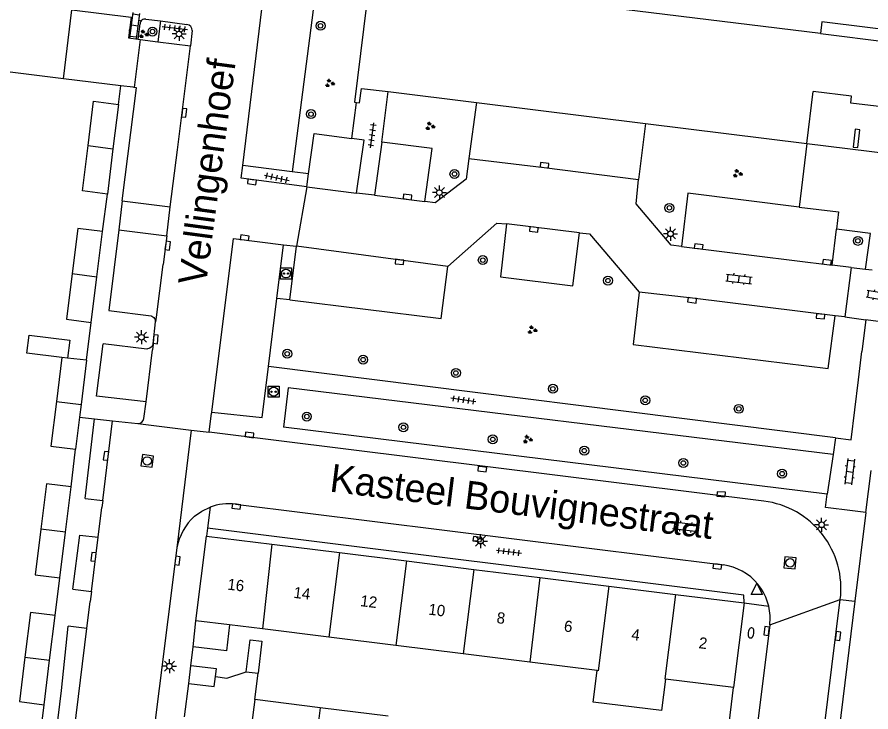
# Model space of a CAD drawing. Extents: x 131000 to 133014, y 396499 to 399001.
# Drawn here: x 131900.8 to 131977, y 396847.4 to 396909.4 of the extents above; entities that cross this region are included whole.
import ezdxf

# ---------------------------------------------------------------- set-up
doc = ezdxf.new("R2010")
doc.units = 0
for name, color, linetype in [('gg-afsc-muur', 7, 'Continuous'), ('gg-anno-huisnummerreeks BGT', 7, 'Continuous'), ('gg-anno-openbare ruimte label', 7, 'Continuous'), ('gg-bbg-bijgebouw', 7, 'Continuous'), ('gg-bbg-gedigitaliseerde bijgebouw', 7, 'Continuous'), ('gg-bbg-hoofdgebouw', 7, 'Continuous'), ('gg-bbg-luifel en loopbrug', 7, 'Continuous'), ('gg-bbg-onder overbouw', 7, 'Continuous'), ('gg-bbg-pand overbouw', 7, 'Continuous'), ('gg-bbg-pilaar onder overbouw', 7, 'Continuous'), ('gg-bbg-tussenscheiding', 7, 'Continuous'), ('gg-knt-verharding', 7, 'Continuous'), ('gg-knt-verharding nz', 7, 'Continuous'), ('gt-grn-weggrens', 7, 'Continuous'), ('gt-symb-boom', 7, 'Continuous'), ('gt-symb-brandkraan', 7, 'Continuous'), ('gt-symb-groenvak', 7, 'Continuous'), ('gt-symb-klinker verharding', 7, 'Continuous'), ('gt-symb-kolk', 7, 'Continuous'), ('gt-symb-laadpunt elektrisch vervoer', 7, 'Continuous'), ('gt-symb-lichtmast', 7, 'Continuous'), ('gt-symb-rioolschacht', 7, 'Continuous'), ('gt-symb-tegel verharding', 7, 'Continuous'), ('gt-symb-waterafsluiter', 7, 'Continuous')]:
    doc.layers.add(name, color=color, linetype=linetype)

# ---------------------------------------------------------------- blocks, each defined once
blk = doc.blocks.new('gt0-KL1')
at = {"layer": 'gt-symb-klinker verharding'}
for p, q in [((-1.15, 0.3), (1.15, 0.3)), ((-1, -0.3), (-1, 0.3)), ((-0.5, 0.3), (-0.5, 0.45)), ((0, -0.3), (0, 0.3)), ((0.5, 0.3), (0.5, 0.45)), ((1, -0.3), (1, 0.3)), ((-1.15, -0.3), (1.15, -0.3)), ((-0.5, -0.45), (-0.5, -0.3)), ((0.5, -0.45), (0.5, -0.3))]:
    blk.add_line(p, q, dxfattribs=at)
blk = doc.blocks.new('gt0-WAFSL')
at = {"layer": 'gt-symb-waterafsluiter'}
for p, q in [((-0.5, -0.333), (0, 0.667)), ((0, 0.667), (0.5, -0.333)), ((0.5, -0.333), (-0.5, -0.333))]:
    blk.add_line(p, q, dxfattribs=at)
blk = doc.blocks.new('gt0-KOLK')
at = {"layer": 'gt-symb-kolk'}
blk.add_lwpolyline([(0, 0), (0.375, 0), (0.375, 0.4), (-0.375, 0.4), (-0.375, 0), (0, 0)], dxfattribs=at)
blk = doc.blocks.new('gt0-BOOM')
at = {"layer": 'gt-symb-boom'}
for radius in [0.4, 0.2]:
    blk.add_circle((0, 0), radius, dxfattribs=at)
blk = doc.blocks.new('gt0-LMAST')
at = {"layer": 'gt-symb-lichtmast'}
for p, q in [((-0.182, 0.173), (-0.447, 0.438)), ((-0.005, 0.246), (-0.005, 0.621)), ((0.172, 0.173), (0.437, 0.438)), ((-0.255, -0.004), (-0.63, -0.004)), ((-0.182, -0.181), (-0.447, -0.446)), ((-0.005, -0.254), (-0.005, -0.629)), ((0.437, -0.446), (0.172, -0.181)), ((0.245, -0.004), (0.62, -0.004))]:
    blk.add_line(p, q, dxfattribs=at)
blk.add_circle((-0.005, -0.004), 0.25, dxfattribs=at)
blk = doc.blocks.new('gt0-GRVAK')
at = {"layer": 'gt-symb-groenvak'}
for p, q in [((-0.11, 0.189), (-0.228, 0.24)), ((-0.182, 0.153), (0.088, 0.153)), ((-0.091, 0.211), (-0.156, 0.322)), ((-0.047, 0.214), (-0.047, 0.393)), ((-0.004, 0.211), (0.061, 0.322)), ((0.015, 0.189), (0.133, 0.24)), ((0.262, -0.052), (0.197, 0.059)), ((0.305, -0.049), (0.305, 0.13)), ((0.349, -0.052), (0.414, 0.059)), ((-0.245, -0.228), (-0.363, -0.177)), ((-0.318, -0.264), (-0.047, -0.264)), ((-0.226, -0.206), (-0.291, -0.095)), ((-0.183, -0.203), (-0.183, -0.024)), ((-0.139, -0.206), (-0.074, -0.095)), ((-0.12, -0.228), (-0.002, -0.177)), ((0.243, -0.074), (0.125, -0.023)), ((0.17, -0.11), (0.441, -0.11)), ((0.368, -0.074), (0.486, -0.023))]:
    blk.add_line(p, q, dxfattribs=at)
blk = doc.blocks.new('gt0-TEG1')
at = {"layer": 'gt-symb-tegel verharding'}
for p, q in [((-1.125, 0), (1.125, 0)), ((-0.9, -0.25), (-0.9, 0.25)), ((-0.45, -0.25), (-0.45, 0.25)), ((0, -0.25), (0, 0.25)), ((0.45, -0.25), (0.45, 0.25)), ((0.9, -0.25), (0.9, 0.25))]:
    blk.add_line(p, q, dxfattribs=at)
blk = doc.blocks.new('gt0-LEV')
at = {"layer": 'gt-symb-laadpunt elektrisch vervoer'}
blk.add_lwpolyline([(-0.486, 0.501), (0.486, 0.501), (0.486, -0.499), (-0.486, -0.499)], close=True, dxfattribs=at)
for centre, radius in [((0, 0), 0.393), ((-0.186, 0), 0.0566), ((0.186, 0), 0.0566)]:
    blk.add_circle(centre, radius, dxfattribs=at)
blk = doc.blocks.new('gt0-RS')
at = {"layer": 'gt-symb-rioolschacht'}
blk.add_lwpolyline([(-0.5, -0.5), (0.5, -0.5), (0.5, 0.5), (-0.5, 0.5)], close=True, dxfattribs=at)
blk.add_circle((0, 0), 0.375, dxfattribs=at)
blk = doc.blocks.new('gt0-BR')
at = {"layer": 'gt-symb-brandkraan'}
for centre, radius, start, end in [((-0.244, 0), 0.206, 107.56694, 252.43307), ((0.599, -2.664), 3, 106.89205, 107.56694), ((0, -0.691), 0.938, 73.10799, 106.89205), ((-0.599, -2.664), 3, 72.43309, 73.10799), ((0.244, 0), 0.206, 287.56695, 72.43309), ((0.599, 2.664), 3, 252.43307, 253.10797), ((0, 0.691), 0.938, 253.10797, 286.89206), ((-0.599, 2.664), 3, 286.89206, 287.56695)]:
    blk.add_arc(centre, radius, start, end, dxfattribs=at)

msp = doc.modelspace()

# ---------------------------------------------------------------- linework, layer by layer
at = {"layer": 'gg-afsc-muur'}
for p, q in [((131916.339, 396851.519), (131916.53, 396853.224)), ((131964.09, 396844.34), (131964.75, 396849.58))]:
    msp.add_line(p, q, dxfattribs=at)
at = {"layer": 'gg-bbg-bijgebouw'}
for p, q in [((131909.87, 396901.55), (131909.386, 396897.616)), ((131909.386, 396897.616), (131908.89, 396893.58)), ((131907.957, 396886.204), (131908.46, 396890.24)), ((131907.45, 396882.13), (131907.957, 396886.204)), ((131904.82, 396879.01), (131904.34, 396875.091)), ((131905.332, 396878.952), (131904.82, 396879.01)), ((131907.03, 396878.76), (131905.332, 396878.952)), ((131907.03, 396878.76), (131906.542, 396874.813)), ((131906.542, 396874.813), (131906.404, 396873.697)), ((131906.404, 396873.697), (131906.05, 396870.84)), ((131905.152, 396863.428), (131905.65, 396867.47)), ((131904.65, 396859.36), (131905.152, 396863.428)), ((131903.741, 396852.024), (131904.23, 396855.99)), ((131903.25, 396848.05), (131903.741, 396852.024)), ((131921.256, 396850.985), (131922.325, 396850.86)), ((131915.77, 396846.96), (131916.163, 396849.953))]:
    msp.add_line(p, q, dxfattribs=at)
for points in [[(131907.174, 396897.891), (131907.66, 396901.85), (131909.87, 396901.55)], [(131908.89, 396893.58), (131906.68, 396893.87), (131907.174, 396897.891)], [(131908.46, 396890.24), (131906.26, 396890.52), (131905.757, 396886.482)], [(131905.757, 396886.482), (131905.25, 396882.41), (131907.45, 396882.13)], [(131904.34, 396875.091), (131903.85, 396871.09), (131906.05, 396870.84)], [(131905.65, 396867.47), (131903.45, 396867.73), (131902.953, 396863.703)], [(131902.953, 396863.703), (131902.45, 396859.62), (131904.65, 396859.36)], [(131904.23, 396855.99), (131902.02, 396856.28), (131901.529, 396852.301)], [(131901.529, 396852.301), (131901.04, 396848.34), (131903.25, 396848.05)], [(131918.53, 396850.566), (131919.538, 396850.432), (131921.256, 396850.985)], [(131916.163, 396849.953), (131918.429, 396849.669), (131918.53, 396850.566)]]:
    msp.add_lwpolyline(points, dxfattribs=at)
at = {"layer": 'gg-bbg-gedigitaliseerde bijgebouw'}
for p, q in [((131922.029, 396848.527), (131922.325, 396850.86)), ((131927.877, 396847.785), (131922.029, 396848.527)), ((131933.934, 396847.016), (131927.877, 396847.785))]:
    msp.add_line(p, q, dxfattribs=at)
at = {"layer": 'gg-bbg-hoofdgebouw'}
for p, q in [((131972.495, 396907.878), (131978.651, 396907.123)), ((131911.82, 396907.35), (131911.27, 396903.08)), ((131911.622, 396907.376), (131911.82, 396907.35)), ((131904.979, 396903.851), (131899.51, 396904.52)), ((131910.08, 396903.226), (131904.979, 396903.851)), ((131911.183, 396903.091), (131910.08, 396903.226)), ((131911.27, 396903.08), (131911.183, 396903.091)), ((131933.935, 396902.705), (131941.81, 396901.73)), ((131941.81, 396901.73), (131956.874, 396899.863)), ((131956.874, 396899.863), (131971.27, 396898.08)), ((131916.79, 396855.54), (131917.72, 396863.08)), ((131917.72, 396863.08), (131923.57, 396862.353)), ((131923.57, 396862.353), (131929.584, 396861.606)), ((131929.584, 396861.606), (131935.558, 396860.864)), ((131935.558, 396860.864), (131941.59, 396860.114)), ((131941.59, 396860.114), (131947.467, 396859.384)), ((131947.467, 396859.384), (131953.602, 396858.622)), ((131953.602, 396858.622), (131959.557, 396857.882)), ((131959.557, 396857.882), (131965.69, 396857.12)), ((131965.69, 396857.12), (131964.75, 396849.58)), ((131919.794, 396855.167), (131916.79, 396855.54)), ((131922.712, 396854.805), (131919.794, 396855.167)), ((131928.653, 396854.067), (131922.712, 396854.805)), ((131934.616, 396853.326), (131928.653, 396854.067)), ((131940.638, 396852.579), (131934.616, 396853.326)), ((131946.557, 396851.844), (131940.638, 396852.579)), ((131952.569, 396851.097), (131946.557, 396851.844)), ((131964.75, 396849.58), (131958.66, 396850.34))]:
    msp.add_line(p, q, dxfattribs=at)
for points in [[(131932.265, 396912.63), (131930.93, 396901.76), (131931.112, 396901.74)], [(131972.495, 396907.878), (131932.29, 396912.83), (131932.265, 396912.63)], [(131905.733, 396910.007), (131911, 396909.36), (131910.77, 396907.49), (131911.622, 396907.376)], [(131931.112, 396901.74), (131931.39, 396901.71), (131931.55, 396903), (131933.935, 396902.705)], [(131958.66, 396850.34), (131958.31, 396847.53), (131952.219, 396848.288), (131952.569, 396851.097)]]:
    msp.add_lwpolyline(points, dxfattribs=at)
at = {"layer": 'gg-bbg-luifel en loopbrug'}
for p, q in [((131916.53, 396853.224), (131916.79, 396855.54)), ((131916.163, 396849.953), (131916.339, 396851.519))]:
    msp.add_line(p, q, dxfattribs=at)
for points in [[(131904.82, 396879.01), (131901.704, 396879.397), (131901.901, 396880.989), (131905.529, 396880.539), (131905.332, 396878.952)], [(131919.794, 396855.167), (131919.506, 396852.853), (131916.53, 396853.224)], [(131921.256, 396850.985), (131921.612, 396853.839), (131922.68, 396853.706), (131922.325, 396850.86)], [(131918.53, 396850.566), (131918.613, 396851.235), (131916.339, 396851.519)]]:
    msp.add_lwpolyline(points, dxfattribs=at)
at = {"layer": 'gg-bbg-onder overbouw'}
msp.add_line((131971.27, 396898.08), (131971.844, 396902.729), dxfattribs=at)
msp.add_lwpolyline([(131978.651, 396907.123), (131977.967, 396901.339), (131975.2, 396901.671), (131975.263, 396902.317), (131971.844, 396902.729)], dxfattribs=at)
at = {"layer": 'gg-bbg-pand overbouw'}
msp.add_line((131971.27, 396898.08), (131980.149, 396896.98), dxfattribs=at)
at = {"layer": 'gg-bbg-pilaar onder overbouw'}
msp.add_lwpolyline([(131976.015, 396899.313), (131975.586, 396899.351), (131975.397, 396897.765), (131975.826, 396897.727), (131976.015, 396899.313)], dxfattribs=at)
at = {"layer": 'gg-bbg-tussenscheiding'}
for p, q in [((131904.979, 396903.851), (131905.733, 396910.007)), ((131907.174, 396897.891), (131909.386, 396897.616)), ((131905.757, 396886.482), (131907.957, 396886.204)), ((131904.34, 396875.091), (131906.542, 396874.813)), ((131905.152, 396863.428), (131902.953, 396863.703)), ((131923.57, 396862.353), (131922.712, 396854.805)), ((131929.584, 396861.606), (131928.653, 396854.067)), ((131935.558, 396860.864), (131934.616, 396853.326)), ((131941.59, 396860.114), (131940.638, 396852.579)), ((131947.467, 396859.384), (131946.557, 396851.844)), ((131901.529, 396852.301), (131903.741, 396852.024)), ((131922.029, 396848.527), (131921.736, 396846.222)), ((131927.877, 396847.785), (131927.595, 396845.497))]:
    msp.add_line(p, q, dxfattribs=at)
for points in [[(131953.602, 396858.622), (131952.668, 396851.085), (131952.569, 396851.097)], [(131959.557, 396857.882), (131958.622, 396850.345), (131958.66, 396850.34)]]:
    msp.add_lwpolyline(points, dxfattribs=at)
at = {"layer": 'gg-knt-verharding'}
for p, q in [((131927.332, 396910.69), (131925.383, 396895.572)), ((131911.622, 396907.376), (131911.804, 396908.744)), ((131912.332, 396909.177), (131913.63, 396909.008)), ((131913.63, 396909.008), (131913.394, 396907.15)), ((131913.63, 396909.008), (131915.99, 396908.7)), ((131916.46, 396908.15), (131916.289, 396906.783)), ((131911.82, 396907.35), (131913.394, 396907.15)), ((131913.394, 396907.15), (131916.289, 396906.783)), ((131909.87, 396901.55), (131910.08, 396903.226)), ((131933.361, 396898.213), (131933.935, 396902.705)), ((131930.685, 396898.527), (131931.112, 396901.74)), ((131941.81, 396901.73), (131941.134, 396896.741)), ((131956.874, 396899.863), (131956.262, 396894.886)), ((131933.361, 396898.213), (131932.706, 396893.467)), ((131971.27, 396898.08), (131970.597, 396892.414)), ((131925.383, 396895.572), (131920.965, 396896.117)), ((131926.831, 396895.393), (131925.383, 396895.572)), ((131926.669, 396894.222), (131926.831, 396895.393)), ((131908.46, 396890.24), (131908.89, 396893.58)), ((131932.706, 396893.467), (131931.114, 396893.654)), ((131960.67, 396893.643), (131960.089, 396888.903)), ((131970.597, 396892.414), (131960.67, 396893.643)), ((131910.213, 396892.985), (131909.907, 396890.389)), ((131973.545, 396887.237), (131973.912, 396890.433)), ((131924.002, 396884.267), (131924.596, 396889.063)), ((131924.596, 396889.063), (131925.77, 396888.923)), ((131925.168, 396884.146), (131925.77, 396888.923)), ((131975.234, 396887.031), (131973.545, 396887.237)), ((131975.234, 396887.031), (131974.674, 396882.626)), ((131975.234, 396887.031), (131976.504, 396886.88)), ((131976.504, 396886.88), (131977.111, 396886.808)), ((131923.25, 396878.192), (131924.002, 396884.267)), ((131925.168, 396884.146), (131924.002, 396884.267)), ((131974.674, 396882.626), (131973.793, 396882.732)), ((131907.03, 396878.76), (131907.45, 396882.13)), ((131913.165, 396882.192), (131912.949, 396880.211)), ((131974.674, 396882.626), (131976.54, 396882.364)), ((131976.54, 396882.364), (131976.173, 396879.533)), ((131973.823, 396871.844), (131923.25, 396878.192)), ((131925.011, 396876.3), (131924.609, 396872.799)), ((131973.613, 396870.364), (131925.011, 396876.3)), ((131912.15, 396873.56), (131912.335, 396875.043)), ((131906.902, 396866.441), (131907.731, 396873.533)), ((131907.731, 396873.533), (131909.36, 396873.35)), ((131917.97, 396872.34), (131918.181, 396874.033)), ((131909.36, 396873.35), (131911.61, 396873.12)), ((131973.09, 396866.81), (131924.609, 396872.799)), ((131967.44, 396866.2), (131917.97, 396872.34)), ((131973.823, 396871.844), (131973.613, 396870.364)), ((131905.65, 396867.47), (131906.05, 396870.84)), ((131973.613, 396870.364), (131973.09, 396866.81)), ((131976.553, 396865.181), (131977.02, 396868.94)), ((131906.902, 396866.441), (131908.48, 396866.246)), ((131908.48, 396866.246), (131908.406, 396865.644)), ((131920.32, 396865.93), (131963.8, 396860.51)), ((131908.076, 396862.977), (131908.406, 396865.644)), ((131976.553, 396865.181), (131975.362, 396865.326)), ((131976.553, 396865.181), (131975.571, 396857.277)), ((131917.82, 396863.8), (131917.72, 396863.08)), ((131965.65, 396857.81), (131917.82, 396863.8)), ((131904.23, 396855.99), (131904.65, 396859.36)), ((131905.814, 396858.348), (131907.476, 396858.143)), ((131907.476, 396858.143), (131907.366, 396857.255)), ((131965.69, 396857.12), (131965.65, 396857.81)), ((131907.069, 396854.851), (131907.366, 396857.255)), ((131975.571, 396857.277), (131969.607, 396809.264)), ((131907.069, 396854.851), (131905.396, 396855.063)), ((131967.97, 396855.16), (131956.333, 396761.517)), ((131902.84, 396844.67), (131903.25, 396848.05))]:
    msp.add_line(p, q, dxfattribs=at)
for points in [[(131985.084, 396907.391), (131972.623, 396908.922), (131972.495, 396907.878)], [(131910.213, 396892.985), (131911.476, 396903.055), (131911.27, 396903.08)], [(131926.831, 396895.393), (131927.326, 396898.962), (131930.685, 396898.527)], [(131931.114, 396893.654), (131931.796, 396898.383), (131930.685, 396898.527)], [(131937.198, 396892.907), (131937.851, 396897.644), (131933.361, 396898.213)], [(131941.134, 396896.741), (131940.886, 396894.915), (131938.115, 396892.794), (131937.198, 396892.907)], [(131926.669, 396894.222), (131920.812, 396894.979), (131920.965, 396896.117)], [(131960.089, 396888.903), (131959.188, 396889.018), (131956.041, 396892.715), (131956.262, 396894.886)], [(131970.597, 396892.414), (131974.091, 396891.982), (131973.912, 396890.433)], [(131909.907, 396890.389), (131909.026, 396883.197), (131912.781, 396882.716), (131912.858, 396882.694), (131912.953, 396882.645), (131913.035, 396882.576), (131913.097, 396882.495), (131913.147, 396882.384), (131913.163, 396882.313), (131913.165, 396882.192)], [(131939.246, 396887.112), (131943.62, 396890.987), (131944.501, 396890.929)], [(131944.501, 396890.929), (131943.945, 396886.205), (131950.408, 396885.398), (131951.01, 396890.132)], [(131976.504, 396886.88), (131976.966, 396890.049), (131973.912, 396890.433)], [(131951.01, 396890.132), (131951.889, 396890.021), (131956.336, 396884.816)], [(131925.168, 396884.146), (131938.667, 396882.47), (131939.246, 396887.112)], [(131956.336, 396884.816), (131955.791, 396880.173), (131973.193, 396878.02), (131973.793, 396882.732)], [(131912.335, 396875.043), (131907.927, 396875.567), (131908.527, 396880.232)], [(131912.949, 396880.211), (131912.92, 396880.113), (131912.873, 396880.022), (131912.792, 396879.922), (131912.686, 396879.84), (131912.585, 396879.793), (131912.478, 396879.766), (131912.395, 396879.76), (131908.527, 396880.232)], [(131973.823, 396871.844), (131975.242, 396871.666), (131975.895, 396877.014), (131976.173, 396879.533)], [(131918.192, 396874.125), (131922.688, 396873.646), (131923.25, 396878.192)], [(131975.362, 396865.326), (131972.945, 396865.619), (131973.09, 396866.81)], [(131916.67, 396864.86), (131917.326, 396865.316), (131918.048, 396865.657)], [(131905.814, 396858.348), (131906.446, 396863.16), (131908.076, 396862.977)], [(131915.078, 396862.023), (131912.709, 396843.107), (131911.975, 396836.971), (131903.307, 396767.778)], [(131962.292, 396760.73), (131962.44, 396762.109), (131974.26, 396857.44)], [(131904.344, 396845.674), (131904.802, 396849.313), (131905.396, 396855.063)]]:
    msp.add_lwpolyline(points, dxfattribs=at)
for centre, radius, start, end in [((131912.265, 396908.72), 0.462, 81.64961, 177.05909), ((131915.909, 396908.155), 0.551, 359.45226, 81.57853), ((131911.654, 396873.617), 0.499, 264.95317, 353.39414), ((131919.748, 396861.098), 4.866, 83.25104, 110.45241), ((131966.478, 396858.415), 7.844, 37.93913, 82.95453), ((131920.153, 396861.04), 5.169, 132.35973, 169.04181), ((131966.477, 396858.416), 7.844, 352.84979, 37.93119), ((131963.205, 396855.75), 4.797, 39.32694, 82.87657), ((131963.206, 396855.745), 4.799, 13.2818, 39.37528), ((131963.236, 396855.746), 4.77, 352.94585, 13.36117)]:
    msp.add_arc(centre, radius, start, end, dxfattribs=at)
at = {"layer": 'gg-knt-verharding nz'}
for p, q in [((131915.135, 396897.521), (131916.289, 396906.783)), ((131914.504, 396892.451), (131915.135, 396897.521)), ((131926.669, 396894.222), (131931.114, 396893.654)), ((131932.706, 396893.467), (131937.198, 396892.907)), ((131910.213, 396892.985), (131914.504, 396892.451)), ((131914.181, 396889.855), (131914.504, 396892.451)), ((131909.907, 396890.389), (131914.181, 396889.855)), ((131951.01, 396890.132), (131944.501, 396890.929)), ((131914.181, 396889.855), (131913.861, 396887.296)), ((131939.246, 396887.112), (131925.77, 396888.923)), ((131960.089, 396888.903), (131973.545, 396887.237)), ((131913.277, 396882.603), (131913.861, 396887.296)), ((131912.335, 396875.043), (131912.914, 396879.694)), ((131918.192, 396874.125), (131918.181, 396874.033)), ((131908.48, 396866.246), (131909.36, 396873.35)), ((131907.476, 396858.143), (131908.076, 396862.977)), ((131905.364, 396841.081), (131907.069, 396854.851))]:
    msp.add_line(p, q, dxfattribs=at)
for points in [[(131920.965, 396896.117), (131922.8, 396911.3), (131927.332, 396910.69)], [(131941.134, 396896.741), (131947.854, 396895.945), (131956.262, 396894.886)], [(131918.192, 396874.125), (131920.127, 396889.615), (131924.596, 396889.063)], [(131973.793, 396882.732), (131961.069, 396884.305), (131956.336, 396884.816)], [(131913.165, 396882.192), (131913.225, 396882.184), (131913.277, 396882.603)], [(131912.949, 396880.211), (131912.978, 396880.208), (131912.914, 396879.694)]]:
    msp.add_lwpolyline(points, dxfattribs=at)
at = {"layer": 'gt-grn-weggrens'}
for p, q in [((131926.669, 396894.222), (131925.77, 396888.923)), ((131978.544, 396882.106), (131976.54, 396882.364)), ((131906.404, 396873.697), (131907.731, 396873.533)), ((131911.61, 396873.12), (131916.367, 396872.537)), ((131916.367, 396872.537), (131915.078, 396862.023)), ((131916.367, 396872.537), (131917.97, 396872.34)), ((131918.048, 396865.657), (131917.82, 396863.8)), ((131965.69, 396857.12), (131967.877, 396856.848)), ((131967.97, 396855.16), (131974.26, 396857.44)), ((131974.26, 396857.44), (131975.571, 396857.277))]:
    msp.add_line(p, q, dxfattribs=at)

# ---------------------------------------------------------------- block references
at = {"layer": 'gt-symb-boom'}
for p in [(131927.902, 396908.579), (131912.913, 396908.062), (131927.049, 396900.703), (131939.848, 396895.36), (131959.019, 396892.345), (131975.832, 396889.403), (131942.375, 396887.687), (131953.536, 396885.861), (131931.703, 396878.811), (131939.973, 396877.629), (131948.627, 396876.216), (131956.863, 396875.183), (131965.21, 396874.429), (131926.679, 396873.739), (131935.296, 396872.786), (131943.265, 396871.704), (131951.425, 396870.696), (131960.26, 396869.604), (131969.073, 396868.643)]:
    msp.add_blockref('gt0-BOOM', p, dxfattribs=at)
at = {"layer": 'gt-symb-boom', "rotation": -7.352379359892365}
msp.add_blockref('gt0-BOOM', (131924.931, 396879.336), dxfattribs=at)
at = {"layer": 'gt-symb-brandkraan', "rotation": 81.43241009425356}
msp.add_blockref('gt0-BR', (131966.299, 396854.447), dxfattribs=at)
at = {"layer": 'gt-symb-groenvak'}
for p in [(131912.119, 396907.825), (131928.714, 396903.451), (131937.662, 396899.628), (131965.087, 396895.407), (131946.769, 396881.455), (131946.364, 396871.704)]:
    msp.add_blockref('gt0-GRVAK', p, dxfattribs=at)
at = {"layer": 'gt-symb-klinker verharding'}
for p, rotation in [((131911.328, 396908.584), 82.59081596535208), ((131965.228, 396886.005), -6.719879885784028), ((131977.751, 396884.514), -9.500010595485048), ((131975.095, 396868.825), -96.14399576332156), ((131960.487, 396863.922), -7.068140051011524)]:
    msp.add_blockref('gt0-KL1', p, dxfattribs=dict(at, rotation=rotation))
at = {"layer": 'gt-symb-kolk'}
for p, rotation in [((131915.546, 396900.843), -96.7767828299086), ((131947.853, 396895.945), -6.776782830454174), ((131921.804, 396894.851), 172.64762064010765), ((131935.636, 396893.118), -7.295560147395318), ((131946.954, 396890.62), 173.10945167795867), ((131921.119, 396889.487), -7.352379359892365), ((131914.075, 396889.008), -97.12001147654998), ((131961.606, 396888.709), -7.125016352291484), ((131934.97, 396887.724), 173.45090842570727), ((131973.054, 396887.302), -7.004259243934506), ((131961.068, 396884.305), 172.9957407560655), ((131972.51, 396882.871), 174.8366931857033), ((131912.997, 396880.648), -95.70657835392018), ((131921.537, 396871.9), -7.295560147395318), ((131908.972, 396870.217), 82.93185995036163), ((131942.348, 396869.252), 173.280120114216), ((131963.631, 396866.627), -2.579147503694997), ((131920.421, 396865.916), 173.3939658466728), ((131941.919, 396863.001), 172.76127349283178), ((131907.856, 396861.216), 83.2801201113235), ((131914.943, 396860.909), -97.12501634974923), ((131963.313, 396860.571), 172.70443984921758), ((131967.897, 396854.6), 83.05258934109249), ((131973.855, 396854.198), -96.94741065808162)]:
    msp.add_blockref('gt0-KOLK', p, dxfattribs=dict(at, rotation=rotation))
at = {"layer": 'gt-symb-laadpunt elektrisch vervoer'}
for p in [(131924.821, 396886.486), (131923.718, 396875.955)]:
    msp.add_blockref('gt0-LEV', p, dxfattribs=at)
at = {"layer": 'gt-symb-lichtmast'}
for p in [(131915.287, 396907.85), (131938.507, 396893.708), (131959.122, 396890.039), (131911.933, 396880.812), (131972.598, 396864.096), (131942.177, 396862.633), (131914.427, 396851.488)]:
    msp.add_blockref('gt0-LMAST', p, dxfattribs=at)
at = {"layer": 'gt-symb-rioolschacht'}
for p, rotation in [((131912.443, 396869.787), -7.643869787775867), ((131969.778, 396860.699), -95.45391888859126)]:
    msp.add_blockref('gt0-RS', p, dxfattribs=dict(at, rotation=rotation))
at = {"layer": 'gt-symb-tegel verharding'}
for p, rotation in [((131914.908, 396908.369), -6.947410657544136), ((131932.503, 396898.812), 82.70443985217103), ((131923.995, 396895.022), -12.646853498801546), ((131940.633, 396875.217), 171.65913313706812), ((131944.7, 396861.687), -7.068140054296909)]:
    msp.add_blockref('gt0-TEG1', p, dxfattribs=dict(at, rotation=rotation))
at = {"layer": 'gt-symb-waterafsluiter'}
msp.add_blockref('gt0-WAFSL', (131966.82, 396858.197), dxfattribs=at)

# ---------------------------------------------------------------- texts
at = {"layer": 'gg-anno-huisnummerreeks BGT'}
for s, p in [('16', (131919.553, 396858.318)), ('14', (131925.449, 396857.585)), ('12', (131931.411, 396856.845)), ('10', (131937.482, 396856.09)), ('8', (131943.566, 396855.334)), ('6', (131949.572, 396854.588)), ('4', (131955.58, 396853.842)), ('2', (131961.592, 396853.095))]:
    msp.add_text(s, height=1, rotation=352.9, dxfattribs=at).set_placement(p)
at = {"layer": 'gg-anno-openbare ruimte label'}
for s, rotation, p in [('Vellingenhoef', 82.4, (131917.669, 396885.339)), ('Kasteel Bouvignestraat', 352.9, (131928.64, 396867.065))]:
    msp.add_text(s, height=2.5, rotation=rotation, dxfattribs=at).set_placement(p)

doc.saveas('drawing.dxf')
